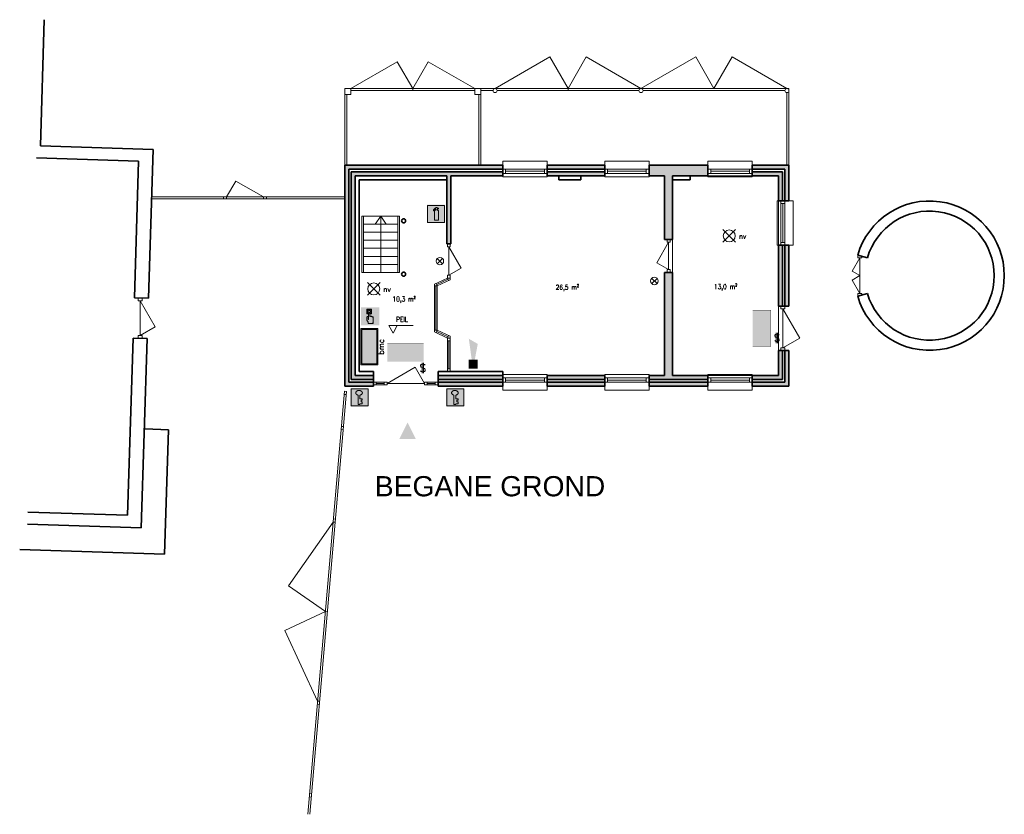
# Model space of a CAD drawing. Header units: millimetres. Extents: x -13022 to 1371524, y -38729 to 632593.
# Tile 339 of 381: x 937277 to 961653, y 470331 to 490017. Entities that reach past the tile are written whole.
import ezdxf

# ---------------------------------------------------------------- set-up
doc = ezdxf.new("R2010")
doc.units = ezdxf.units.MM
doc.header["$LTSCALE"] = 35
for name, color, linetype, lineweight in [('A LIJN 1', 1, 'Continuous', 20), ('A LIJN 2', 2, 'Continuous', 35), ('A LIJN 5', 5, 'Continuous', 13), ('A LIJN 9', 252, 'Continuous', 18), ('Al65----_beveiliging-inst', 92, 'Continuous', 9), ('B6 TEKST', 7, 'Continuous', 25), ('brandveiligheid voorzieningen', 10, 'Continuous', 9)]:
    doc.layers.add(name, color=color, linetype=linetype, lineweight=lineweight)
doc.layers.add('A--T$1A_TXT_50', color=4, linetype='Continuous')
doc.styles.add('Algemeen', font='simplex.shx', dxfattribs={"height": 2.5})
doc.styles.add('Arial', font='simplex.shx')
doc.styles.add('PVH standaard', font='arial.ttf')
doc.styles.add('SIMPLEX', font='SIMPLEX.SHX', dxfattribs={"width": 0.75})

# ---------------------------------------------------------------- blocks, each defined once
blk = doc.blocks.new('Signaalgever (akoestisch)')
at = {"layer": 'Al65----_beveiliging-inst', "color": 10, "linetype": 'Continuous'}
for points in [[(3.71, 0), (3.71, 3.71), (0, 0), (0, 3.71)], [(10.23, 0), (12.38, 3.71), (3.71, 1.24), (3.71, 2.48)]]:
    blk.add_solid(points, dxfattribs=at)
blk = doc.blocks.new('Handbrandblusser')
at = {"ltscale": 0.1}
h = blk.add_hatch(color=10, dxfattribs=at)
h.paths.add_polyline_path([(15.59, 7.19), (8.59, 7.19), (8.59, 0.19), (15.59, 0.19)])
h.paths.add_polyline_path([(11.41, 1.1), (13.13, 1.1), (13.13, 4.76), (13.13, 4.79), (13.12, 4.84), (13.11, 4.88), (13.09, 4.95), (13.06, 5), (13.03, 5.06), (12.99, 5.11), (12.95, 5.14), (12.92, 5.17), (12.85, 5.21), (12.8, 5.24), (12.76, 5.26), (12.7, 5.28), (12.64, 5.29), (12.6, 5.29), (12.54, 5.29), (12.54, 5.67), (12.81, 5.67), (13.08, 5.75), (13.08, 6.04), (12.82, 6.12), (12.54, 6.12), (12.54, 6.32), (11.94, 6.32), (11.94, 6.13), (11.75, 6.13), (11.72, 6.12), (11.68, 6.1), (11.64, 6.08), (11.59, 6.04), (11.53, 5.96), (11.44, 5.86), (11.31, 5.71), (11.15, 5.54), (11.13, 5.49), (11.11, 5.46), (11.1, 5.42), (11.09, 5.39), (11.09, 5.35), (11.08, 5.32), (11.08, 5.28), (11.08, 5.25), (11.07, 5.18), (11.07, 5.13), (11.07, 5.07), (11.07, 4.98), (11.24, 4.98), (11.26, 5.23), (11.71, 5.7), (11.94, 5.7), (11.94, 5.31), (11.92, 5.3), (11.89, 5.3), (11.85, 5.3), (11.81, 5.28), (11.76, 5.27), (11.72, 5.25), (11.69, 5.24), (11.66, 5.22), (11.63, 5.2), (11.6, 5.17), (11.58, 5.15), (11.56, 5.13), (11.53, 5.11), (11.51, 5.08), (11.5, 5.06), (11.49, 5.04), (11.47, 5.02), (11.46, 4.99), (11.45, 4.97), (11.44, 4.94), (11.43, 4.91), (11.42, 4.88), (11.41, 4.84), (11.41, 4.8), (11.41, 4.77)], flags=16)
at = {"layer": 'brandveiligheid voorzieningen', "ltscale": 0.1, "true_color": 0xffffff}
blk.add_hatch(color=7, dxfattribs=at).paths.add_polyline_path([(13.13, 4.76), (13.13, 4.79), (13.12, 4.84), (13.11, 4.88), (13.09, 4.95), (13.06, 5), (13.03, 5.06), (12.99, 5.11), (12.95, 5.14), (12.92, 5.17), (12.85, 5.21), (12.8, 5.24), (12.76, 5.26), (12.7, 5.28), (12.64, 5.29), (12.6, 5.29), (12.54, 5.29), (12.54, 5.67), (12.81, 5.67), (13.08, 5.75), (13.08, 6.04), (12.82, 6.12), (12.54, 6.12), (12.54, 6.32), (11.94, 6.32), (11.94, 6.13), (11.75, 6.13), (11.72, 6.12), (11.68, 6.1), (11.64, 6.08), (11.59, 6.04), (11.53, 5.96), (11.44, 5.86), (11.31, 5.71), (11.15, 5.54), (11.13, 5.49), (11.11, 5.46), (11.1, 5.42), (11.09, 5.39), (11.09, 5.35), (11.08, 5.32), (11.08, 5.28), (11.08, 5.25), (11.07, 5.18), (11.07, 5.13), (11.07, 5.07), (11.07, 4.98), (11.24, 4.98), (11.26, 5.23), (11.71, 5.7), (11.94, 5.7), (11.94, 5.31), (11.92, 5.3), (11.89, 5.3), (11.85, 5.3), (11.81, 5.28), (11.76, 5.27), (11.72, 5.25), (11.69, 5.24), (11.66, 5.22), (11.63, 5.2), (11.6, 5.17), (11.58, 5.15), (11.56, 5.13), (11.53, 5.11), (11.51, 5.08), (11.5, 5.06), (11.49, 5.04), (11.47, 5.02), (11.46, 4.99), (11.45, 4.97), (11.44, 4.94), (11.43, 4.91), (11.42, 4.88), (11.41, 4.84), (11.41, 4.8), (11.41, 4.77), (11.41, 1.1), (13.13, 1.1)])
at = {"color": 10, "lineweight": 5, "ltscale": 0.1}
blk.add_lwpolyline([(11.41, 1.1), (11.41, 4.77), (11.41, 4.8), (11.41, 4.84), (11.42, 4.88), (11.43, 4.91), (11.44, 4.94), (11.45, 4.97), (11.46, 4.99), (11.47, 5.02), (11.49, 5.04), (11.5, 5.06), (11.51, 5.08), (11.53, 5.11), (11.56, 5.13), (11.58, 5.15), (11.6, 5.17), (11.63, 5.2), (11.66, 5.22), (11.69, 5.24), (11.72, 5.25), (11.76, 5.27), (11.81, 5.28), (11.85, 5.3), (11.89, 5.3), (11.92, 5.3), (11.94, 5.31), (11.94, 5.7), (11.71, 5.7), (11.26, 5.23), (11.24, 4.98), (11.07, 4.98), (11.07, 5.07), (11.07, 5.13), (11.07, 5.18), (11.08, 5.25), (11.08, 5.28), (11.08, 5.32), (11.09, 5.35), (11.09, 5.39), (11.1, 5.42), (11.11, 5.46), (11.13, 5.49), (11.15, 5.54), (11.31, 5.71), (11.44, 5.86), (11.53, 5.96), (11.59, 6.04), (11.64, 6.08), (11.68, 6.1), (11.72, 6.12), (11.75, 6.13), (11.94, 6.13), (11.94, 6.32), (12.54, 6.32), (12.54, 6.12), (12.82, 6.12), (13.08, 6.04), (13.08, 5.75), (12.81, 5.67), (12.54, 5.67), (12.54, 5.29), (12.6, 5.29), (12.64, 5.29), (12.7, 5.28), (12.76, 5.26), (12.8, 5.24), (12.85, 5.21), (12.92, 5.17), (12.95, 5.14), (12.99, 5.11), (13.03, 5.06), (13.06, 5), (13.09, 4.95), (13.11, 4.88), (13.12, 4.84), (13.13, 4.79), (13.13, 4.76), (13.13, 1.1), (11.41, 1.1)], dxfattribs=at)
at = {"layer": 'Al65----_beveiliging-inst', "color": 7, "true_color": 0xffffff}
blk.add_solid([(8.34, -0.06), (15.84, -0.06), (8.34, 7.44), (15.84, 7.44)], dxfattribs=at)
at = {"layer": 'brandveiligheid voorzieningen', "color": 10, "ltscale": 0.1}
blk.add_lwpolyline([(8.59, 0.19), (15.59, 0.19), (15.59, 7.19), (8.59, 7.19)], close=True, dxfattribs=at)
blk = doc.blocks.new('Nevenindicator')
at = {"layer": 'Al65----_beveiliging-inst', "color": 92, "ltscale": 0.7}
for p, q in [((159.19, -81.94), (161.37, -79.75)), ((159.19, -79.75), (161.37, -81.94))]:
    blk.add_line(p, q, dxfattribs=at)
blk.add_circle((160.28, -80.84), 1.55, dxfattribs=at)
blk = doc.blocks.new('Noodverlichting')
at = {"layer": 'Al65----_beveiliging-inst', "color": 92}
for p, q in [((164, -62.36), (158.75, -57.12)), ((158.75, -62.36), (164, -57.12))]:
    blk.add_line(p, q, dxfattribs=at)
blk.add_circle((161.38, -59.74), 2.47, dxfattribs=at)
at = {"layer": 'Al65----_beveiliging-inst', "color": 7, "style": 'Algemeen'}
blk.add_text('nv', height=2.063, dxfattribs=at).set_placement((165.33, -60.96))
blk = doc.blocks.new('Sleutelkluis')
at = {"layer": 'Al65----_beveiliging-inst'}
h = blk.add_hatch(color=10, dxfattribs=at)
h.paths.add_polyline_path([(-3.3, 0.42), (3.7, 0.42), (3.7, 7.42), (-3.3, 7.42)])
h.paths.add_polyline_path([(-1.34, 5.9), (-1.34, 5.93), (-1.33, 5.96), (-1.32, 6.01), (-1.31, 6.04), (-1.29, 6.08), (-1.27, 6.13), (-1.25, 6.17), (-1.22, 6.22), (-1.19, 6.27), (-1.15, 6.31), (-1.12, 6.35), (-1.09, 6.39), (-1.05, 6.42), (-1, 6.46), (-0.96, 6.49), (-0.91, 6.53), (-0.86, 6.56), (-0.8, 6.59), (-0.74, 6.62), (-0.68, 6.65), (-0.63, 6.67), (-0.59, 6.69), (-0.51, 6.71), (-0.44, 6.73), (-0.37, 6.75), (-0.3, 6.76), (-0.23, 6.77), (-0.15, 6.78), (-0.09, 6.78), (-0.02, 6.79), (0.04, 6.79), (0.1, 6.78), (0.16, 6.78), (0.25, 6.77), (0.33, 6.76), (0.41, 6.74), (0.5, 6.72), (0.58, 6.69), (0.64, 6.67), (0.71, 6.65), (0.77, 6.62), (0.86, 6.57), (0.91, 6.54), (0.96, 6.51), (1.01, 6.46), (1.08, 6.4), (1.16, 6.32), (1.22, 6.24), (1.26, 6.18), (1.3, 6.1), (1.32, 6.05), (1.35, 5.96), (1.36, 5.92), (1.36, 5.87), (1.37, 5.81), (1.36, 5.73), (1.35, 5.67), (1.33, 5.58), (1.32, 5.54), (1.31, 5.51), (1.28, 5.45), (1.25, 5.4), (1.22, 5.35), (1.18, 5.3), (1.13, 5.25), (1.11, 5.22), (1.05, 5.16), (1.02, 5.14), (0.95, 5.09), (0.9, 5.05), (0.83, 5.01), (0.75, 4.98), (0.68, 4.94), (0.62, 4.92), (0.53, 4.89), (0.46, 4.87), (0.4, 4.86), (0.39, 4.85), (0.39, 3.39), (1.31, 3.39), (1.31, 2.71), (0.84, 2.71), (0.84, 2.03), (1.31, 2.03), (1.31, 1.26), (0.39, 1.26), (0.39, 0.97), (-0.42, 0.97), (-0.42, 4.86), (-0.48, 4.88), (-0.55, 4.9), (-0.61, 4.92), (-0.66, 4.94), (-0.75, 4.98), (-0.81, 5.01), (-0.86, 5.04), (-0.9, 5.07), (-0.95, 5.1), (-0.99, 5.13), (-1.03, 5.16), (-1.05, 5.18), (-1.08, 5.21), (-1.11, 5.24), (-1.14, 5.27), (-1.16, 5.3), (-1.18, 5.32), (-1.2, 5.35), (-1.22, 5.38), (-1.24, 5.41), (-1.26, 5.44), (-1.27, 5.47), (-1.28, 5.49), (-1.3, 5.54), (-1.31, 5.58), (-1.32, 5.59), (-1.33, 5.62), (-1.33, 5.64), (-1.34, 5.67), (-1.34, 5.71), (-1.35, 5.75), (-1.35, 5.78), (-1.35, 5.81), (-1.35, 5.83), (-1.35, 5.86)], flags=16)
at = {"color": 10, "ltscale": 0.1}
blk.add_lwpolyline([(0.39, 0.97), (-0.42, 0.97), (-0.42, 4.86), (-0.48, 4.88), (-0.55, 4.9), (-0.61, 4.92), (-0.66, 4.94), (-0.75, 4.98), (-0.81, 5.01), (-0.86, 5.04), (-0.9, 5.07), (-0.95, 5.1), (-0.99, 5.13), (-1.03, 5.16), (-1.05, 5.18), (-1.08, 5.21), (-1.11, 5.24), (-1.14, 5.27), (-1.16, 5.3), (-1.18, 5.32), (-1.2, 5.35), (-1.22, 5.38), (-1.24, 5.41), (-1.26, 5.44), (-1.27, 5.47), (-1.28, 5.49), (-1.3, 5.54), (-1.31, 5.58), (-1.32, 5.59), (-1.33, 5.62), (-1.33, 5.64), (-1.34, 5.67), (-1.34, 5.71), (-1.35, 5.75), (-1.35, 5.78), (-1.35, 5.81), (-1.35, 5.83), (-1.35, 5.86), (-1.34, 5.9), (-1.34, 5.93), (-1.33, 5.96), (-1.32, 6.01), (-1.31, 6.04), (-1.29, 6.08), (-1.27, 6.13), (-1.25, 6.17), (-1.22, 6.22), (-1.19, 6.27), (-1.15, 6.31), (-1.12, 6.35), (-1.09, 6.39), (-1.05, 6.42), (-1, 6.46), (-0.96, 6.49), (-0.91, 6.53), (-0.86, 6.56), (-0.8, 6.59), (-0.74, 6.62), (-0.68, 6.65), (-0.63, 6.67), (-0.59, 6.69), (-0.51, 6.71), (-0.44, 6.73), (-0.37, 6.75), (-0.3, 6.76), (-0.23, 6.77), (-0.15, 6.78), (-0.09, 6.78), (-0.02, 6.79), (0.04, 6.79), (0.1, 6.78), (0.16, 6.78), (0.25, 6.77), (0.33, 6.76), (0.41, 6.74), (0.5, 6.72), (0.58, 6.69), (0.64, 6.67), (0.71, 6.65), (0.77, 6.62), (0.86, 6.57), (0.91, 6.54), (0.96, 6.51), (1.01, 6.46), (1.08, 6.4), (1.16, 6.32), (1.22, 6.24), (1.26, 6.18), (1.3, 6.1), (1.32, 6.05), (1.35, 5.96), (1.36, 5.92), (1.36, 5.87), (1.37, 5.81), (1.36, 5.73), (1.35, 5.67), (1.33, 5.58), (1.32, 5.54), (1.31, 5.51), (1.28, 5.45), (1.25, 5.4), (1.22, 5.35), (1.18, 5.3), (1.13, 5.25), (1.11, 5.22), (1.05, 5.16), (1.02, 5.14), (0.95, 5.09), (0.9, 5.05), (0.83, 5.01), (0.75, 4.98), (0.68, 4.94), (0.62, 4.92), (0.53, 4.89), (0.46, 4.87), (0.4, 4.86), (0.39, 4.85), (0.39, 3.39), (1.31, 3.39), (1.31, 2.71), (0.84, 2.71), (0.84, 2.03), (1.31, 2.03), (1.31, 1.26), (0.39, 1.26), (0.39, 0.97)], dxfattribs=at)
at = {"layer": 'Al65----_beveiliging-inst', "color": 7, "true_color": 0xffffff}
blk.add_solid([(-3.61, 0.11), (3.89, 0.11), (-3.61, 7.61), (3.89, 7.61)], dxfattribs=at)
at = {"layer": 'brandveiligheid voorzieningen', "color": 10, "ltscale": 0.1}
blk.add_lwpolyline([(-3.3, 0.42), (3.7, 0.42), (3.7, 7.42), (-3.3, 7.42)], close=True, dxfattribs=at)
blk = doc.blocks.new('Panieksluiting')
at = {"layer": 'brandveiligheid voorzieningen', "lineweight": 0, "style": 'Algemeen'}
blk.add_text('$', height=3.09, dxfattribs=at).set_placement((158.43, -91.61))
blk = doc.blocks.new('Brandmeldcentrale')
at = {"layer": 'Al65----_beveiliging-inst', "true_color": 0x000000}
h = blk.add_hatch(color=18, dxfattribs=at)
h.paths.add_polyline_path([(-3.25, -2.53), (10.25, -2.53), (10.25, 3), (-3.25, 3)], flags=16)
h.paths.add_polyline_path([(-3.53, -2.81), (10.53, -2.81), (10.53, 3.28), (-3.53, 3.28)])
at = {"layer": 'Al65----_beveiliging-inst', "color": 7, "true_color": 0xffffff}
blk.add_lwpolyline([(-4, -3.28), (11, -3.28), (11, 3.75), (-4, 3.75)], close=True, dxfattribs=at)
at = {"layer": 'Al65----_beveiliging-inst', "color": 255}
blk.add_lwpolyline([(-3.53, -2.81), (10.53, -2.81), (10.53, 3.28), (-3.53, 3.28)], close=True, dxfattribs=at)
at = {"layer": 'Al65----_beveiliging-inst', "color": 7, "true_color": 0xffffff}
blk.add_solid([(-4, -3.28), (11, -3.28), (-4, 3.75), (11, 3.75)], dxfattribs=at)
at = {"layer": 'Al65----_beveiliging-inst', "color": 10}
blk.add_solid([(-3.53, -2.81), (10.53, -2.81), (10.53, 3.28)], dxfattribs=at)
at = {"layer": 'Al65----_beveiliging-inst', "color": 2, "style": 'Arial'}
blk.add_text('bmc', height=2.25, dxfattribs=at).set_placement((0.2, -5.79))
blk = doc.blocks.new('Handbrandmelder')
at = {"layer": 'brandveiligheid voorzieningen', "true_color": 0xffffff}
h = blk.add_hatch(color=7, dxfattribs=at)
h.paths.add_polyline_path([(-1.3623, 6.704), (-1.3623, 4.818), (-0.8616, 4.818), (-0.8616, 5.105), (-1.0867, 5.105), (-1.0867, 6.416), (0.2412, 6.416), (0.2412, 5.105), (0.0423, 5.105), (0.0423, 4.818), (0.5292, 4.818), (0.5292, 6.704)])
edge = h.paths.add_edge_path()
edge.add_line((-0.7744, 0.795), (1.2172, 0.795))
edge.add_arc((1.1848, 0.9151), 0.1244, 285.097845, 344.573813)
edge.add_arc((1.1955, 0.8747), 0.1095, 3.814851, 78.556999)
edge.add_arc((1.2155, 1.0811), 0.0991, 186.406081, 271.011898, ccw=False)
edge.add_arc((0.8951, 1.4295), 0.4225, 301.679206, 358.707701)
edge.add_line((1.3175, 1.42), (1.3175, 3.356))
edge.add_arc((1.0815, 3.3696), 0.2364, 356.700991, 450.505791)
edge.add_arc((1.0751, 3.3423), 0.2637, 89.061593, 168.70314)
edge.add_line((0.8165, 3.394), (0.8165, 3.518))
edge.add_arc((0.5556, 3.5071), 0.2611, 2.39047, 87.792584)
edge.add_arc((0.5705, 3.5064), 0.2616, 91.041001, 151.564737)
edge.add_line((0.3404, 3.631), (0.3404, 3.643))
edge.add_arc((0.0798, 3.6324), 0.2608, 2.337798, 87.799547)
edge.add_arc((0.0991, 3.6332), 0.26, 92.052962, 177.832561)
edge.add_line((-0.1607, 3.643), (-0.1607, 4.967))
edge.add_arc((-0.411, 4.968), 0.2503, 359.76141, 447.144807)
edge.add_arc((-0.3888, 4.9577), 0.2605, 92.124608, 177.943914)
edge.add_line((-0.6492, 4.967), (-0.6492, 2.557))
edge.add_arc((-0.7221, 2.5577), 0.0729, 299.050174, 359.424387, ccw=False)
edge.add_line((-0.6867, 2.494), (-0.7618, 2.457))
edge.add_line((-0.7618, 2.457), (-0.7868, 2.457))
edge.add_line((-0.7868, 2.457), (-0.8745, 2.569))
edge.add_line((-0.8745, 2.569), (-0.8745, 3.419))
edge.add_arc((-1.0861, 3.4433), 0.213, 353.435435, 446.970057)
edge.add_arc((-1.078, 3.4209), 0.2351, 89.220046, 180.466534)
edge.add_line((-1.3131, 3.419), (-1.3131, 2.282))
edge.add_line((-1.3131, 2.282), (-1.3131, 2.219))
edge.add_arc((0.9801, 3.0528), 2.4401, 199.980806, 224.025181)
edge.add_arc((-28.5646, 4.7292), 27.994, 352.668719, 353.081248, ccw=False)
edge.add_arc((-0.073, 1.0253), 0.7382, 169.723152, 198.178085)
edge = h.paths.add_edge_path(flags=17)
edge.add_arc((-0.4353, 5.7799), 0.3921, 271.833261, 357.970029)
edge.add_arc((-0.4345, 5.7425), 0.3917, 3.443844, 88.288775)
edge.add_arc((-0.4184, 5.7498), 0.3842, 90.654144, 177.583048)
edge.add_arc((-0.4087, 5.7816), 0.3939, 182.273303, 267.953611)
at = {"layer": 'Al65----_beveiliging-inst', "color": 7, "true_color": 0xffffff}
blk.add_solid([(-3.75, 0), (3.75, 0), (-3.75, 7.5), (3.75, 7.5)], dxfattribs=at)
at = {"layer": 'Al65----_beveiliging-inst', "color": 10}
blk.add_solid([(-3.5, 0.25), (3.5, 0.25), (-3.5, 7.25), (3.5, 7.25)], dxfattribs=at)
at = {"layer": 'brandveiligheid voorzieningen', "color": 7, "true_color": 0xffffff}
for points in [[(-1.3623, 6.704), (-1.3623, 4.818)], [(0.5292, 6.704), (-1.3623, 6.704)], [(-1.3623, 4.818), (-0.8616, 4.818)], [(-1.0867, 5.105), (-1.0867, 6.416)], [(-1.0867, 6.416), (0.2412, 6.416)], [(-0.8616, 5.105), (-1.0867, 5.105)], [(-0.8616, 4.818), (-0.8616, 5.105)], [(-0.6492, 4.967), (-0.6492, 2.557)], [(-0.1607, 3.643), (-0.1607, 4.967)], [(0.2412, 5.105), (0.0423, 5.105)], [(0.0423, 5.105), (0.0423, 4.818)], [(0.0423, 4.818), (0.5292, 4.818)], [(0.2412, 6.416), (0.2412, 5.105)], [(0.5292, 4.818), (0.5292, 6.704)], [(-1.3131, 3.419), (-1.3131, 2.282)], [(-1.3131, 2.282), (-1.3131, 2.219)], [(-0.8745, 2.569), (-0.8745, 3.419)], [(-0.7868, 2.457), (-0.8745, 2.569)], [(-0.7618, 2.457), (-0.7868, 2.457)], [(-0.7744, 0.795), (1.2172, 0.795)], [(-0.6867, 2.494), (-0.7618, 2.457)], [(0.3404, 3.631), (0.3404, 3.643)], [(0.8165, 3.394), (0.8165, 3.518)], [(1.3175, 1.42), (1.3175, 3.356)]]:
    blk.add_lwpolyline(points, dxfattribs=at)
for points in [[(-0.8023, 5.766, -0.3986), (-0.4228, 6.134)], [(-0.4228, 5.388, -0.3923), (-0.8023, 5.766)], [(-0.3985, 5.218, 0.393), (-0.6492, 4.967)], [(-0.4228, 6.134, -0.3881), (-0.0435, 5.766)], [(-0.0435, 5.766, -0.3946), (-0.4228, 5.388)], [(-0.1607, 4.967, 0.4009), (-0.3985, 5.218)], [(-1.0748, 3.656, 0.4206), (-1.3131, 3.419)], [(-1.3131, 2.219, 0.1053), (-0.7744, 1.357)], [(-0.8745, 3.419, 0.4324), (-1.0748, 3.656)], [(-0.7994, 1.157, 0.1248), (-0.7744, 0.795)], [(-0.7744, 1.357, -0.0018), (-0.7994, 1.157)], [(-0.6492, 2.557, -0.2697), (-0.6867, 2.494)], [(0.0898, 3.893, 0.3928), (-0.1607, 3.643)], [(0.3404, 3.643, 0.3912), (0.0898, 3.893)], [(0.5657, 3.768, 0.2704), (0.3404, 3.631)], [(0.8165, 3.518, 0.3909), (0.5657, 3.768)], [(1.0794, 3.606, 0.3622), (0.8165, 3.394)], [(1.3175, 3.356, 0.4338), (1.0794, 3.606)], [(1.117, 1.07, 0.2541), (1.3175, 1.42)], [(1.2172, 0.982, -0.3869), (1.117, 1.07)], [(1.3047, 0.882, 0.3382), (1.2172, 0.982)], [(1.2172, 0.795, 0.2655), (1.3047, 0.882)]]:
    blk.add_lwpolyline(points, format="xyb", dxfattribs=at)
blk.add_point((0, 3.75), dxfattribs=at)
blk = doc.blocks.new('Entree gebouw')
at = {"layer": 'brandveiligheid voorzieningen'}
blk.add_hatch(color=256, dxfattribs=at).paths.add_polyline_path([(71.25, -82.36), (77.98, -79), (71.25, -75.63)])

msp = doc.modelspace()

# ---------------------------------------------------------------- hatches: boundary and pattern name
at = {"layer": 'A LIJN 9', "ltscale": 0.1}
for points in [[(949237.172, 486410.664), (945322.196, 486410.664), (945322.196, 480940.664), (946034.515, 480940.664), (946034.515, 481040.664), (945422.196, 481040.664), (945422.196, 486310.664), (949237.172, 486310.664)], [(950337.172, 486410.664), (950337.172, 486310.664), (951759.529, 486310.664), (951759.529, 486410.664)], [(952859.529, 486410.664), (952859.529, 486150.664), (953242.009, 486150.664), (953242.009, 484575.217), (953442.009, 484575.217), (953442.009, 486150.664), (954313.67, 486150.664), (954313.67, 486410.664)], [(956322.196, 486410.664), (955413.67, 486410.664), (955413.67, 486310.664), (956222.196, 486310.664), (956222.196, 485530.664), (956322.196, 485530.664)], [(949237.172, 486150.664), (949237.172, 486250.664), (945482.196, 486250.664), (945482.196, 481100.664), (946034.515, 481100.664), (946034.515, 481200.664), (945582.196, 481200.664), (945582.196, 486150.664), (947852.196, 486150.664), (947852.196, 484461.67), (947952.196, 484461.67), (947952.196, 486150.664)], [(951759.529, 486150.664), (951759.529, 486250.664), (950337.172, 486250.664), (950337.172, 486150.664)], [(956162.196, 484430.664), (956062.196, 484430.664), (956062.196, 482920.664), (956162.196, 482920.664)], [(956322.196, 484430.664), (956222.196, 484430.664), (956222.196, 482920.664), (956322.196, 482920.664)], [(953442.009, 483755.217), (953242.009, 483755.217), (953242.009, 481200.664), (952859.529, 481200.664), (952859.529, 481100.664), (954313.67, 481100.664), (954313.67, 481200.664), (953442.009, 481200.664)], [(956162.196, 481820.664), (956122.196, 481820.664), (956062.196, 481820.664), (956062.196, 481200.664), (955413.67, 481200.664), (955413.67, 481100.664), (956162.196, 481100.664)], [(956322.196, 481820.664), (956222.196, 481820.664), (956222.196, 481040.664), (955413.67, 481040.664), (955413.67, 480940.664), (956322.196, 480940.664)], [(949237.172, 481100.664), (949237.172, 481200.664), (947634.515, 481200.664), (947634.515, 481100.664)], [(951759.529, 481100.664), (951759.529, 481200.664), (950337.172, 481200.664), (950337.172, 481100.664)], [(949237.172, 481040.664), (947634.515, 481040.664), (947634.515, 480970.664), (947634.515, 480940.664), (949237.172, 480940.664)], [(950337.172, 481040.664), (950337.172, 480940.664), (951759.529, 480940.664), (951759.529, 481040.664)], [(954313.67, 481040.664), (952859.529, 481040.664), (952859.529, 480940.664), (954313.67, 480940.664)]]:
    msp.add_hatch(color=256, dxfattribs=at).paths.add_polyline_path(points)
msp.add_hatch(color=256, dxfattribs=at).paths.add_polyline_path([(956162.196, 486250.664), (955413.67, 486250.664), (955413.67, 486150.664), (956062.196, 486150.664), (956062.196, 485530.664), (956162.196, 485530.664)], flags=17)
at = {"layer": 'Al65----_beveiliging-inst', "linetype": 'Continuous', "true_color": 0xffffff}
h = msp.add_hatch(color=7, dxfattribs=at)
h.paths.add_polyline_path([(955552.58, 482287.314), (955552.328, 482351.094), (955718.936, 482351.094), (955718.936, 482383.734), (955718.936, 482387.754), (955552.292, 482387.754), (955552.538, 482451.594), (955470.308, 482369.454), (955470.392, 482369.394)])
edge = h.paths.add_edge_path()
edge.add_line((955818.488, 482286.354), (955818.488, 482452.554))
edge.add_arc((955745.661, 482455.954), 72.906, -2.6724283, 18.4895798)
edge.add_arc((955797.288, 482470.42), 19.537, 26.2939615, 77.77841)
edge.add_arc((955782.579, 482392.442), 98.885, 79.0141024, 90.8980437)
edge.add_line((955781.03, 482491.314), (955616.408, 482491.314))
edge.add_arc((955615.215, 482454.782), 36.551, 88.1306514, 118.7944053)
edge.add_arc((955612.346, 482466.874), 24.794, 126.4650016, 171.0432465)
edge.add_arc((955670.681, 482455.888), 84.148, 169.8379478, 182.2703818)
edge.add_line((955586.6, 482452.554), (955586.6, 482422.914))
edge.add_line((955586.6, 482422.914), (955618.934, 482422.914))
edge.add_line((955618.934, 482422.914), (955618.97, 482448.174))
edge.add_arc((955629.108, 482449.065), 10.177, 103.1785486, 185.0207286, ccw=False)
edge.add_line((955626.788, 482458.974), (955774.706, 482458.974))
edge.add_arc((955775.28, 482448.009), 10.981, 7.7752876, 92.9984221, ccw=False)
edge.add_line((955786.16, 482449.494), (955786.16, 482289.354))
edge.add_arc((955775.639, 482290.472), 10.579, -95.0643732, -6.0664938, ccw=False)
edge.add_line((955774.706, 482279.934), (955626.788, 482279.934))
edge.add_arc((955628.173, 482289.167), 9.336, 170.3355499, 261.4651728, ccw=False)
edge.add_line((955618.97, 482290.734), (955618.934, 482315.994))
edge.add_line((955618.934, 482315.994), (955586.6, 482315.994))
edge.add_line((955586.6, 482315.994), (955586.6, 482286.354))
edge.add_arc((955616.855, 482278.78), 31.189, 165.944912, 269.1785547)
edge.add_line((955616.408, 482247.594), (955781.03, 482247.594))
edge.add_arc((955781.899, 482324.555), 76.965, 269.3523772, 289.8324956)
edge.add_arc((955795.695, 482270.054), 21.728, -55.4674967, -8.4675624)
edge.add_arc((955729.144, 482282.526), 89.426, -10.093268, 2.4534175)
h = msp.add_hatch(color=7, dxfattribs=at)
h.paths.add_polyline_path([(946747.289, 481864.785), (946811.069, 481865.037), (946811.069, 481698.429), (946843.709, 481698.429), (946847.729, 481698.429), (946847.729, 481865.073), (946911.569, 481864.827), (946829.429, 481947.057), (946829.369, 481946.973)])
edge = h.paths.add_edge_path()
edge.add_line((946746.329, 481598.877), (946912.529, 481598.877))
edge.add_arc((946915.928, 481671.703), 72.906, -92.6724283, -71.5104202)
edge.add_arc((946930.394, 481620.077), 19.537, -63.7060385, -12.22159)
edge.add_arc((946852.417, 481634.785), 98.885, -10.9858976, 0.8980437)
edge.add_line((946951.289, 481636.335), (946951.289, 481800.957))
edge.add_arc((946914.757, 481802.149), 36.551, -1.8693486, 28.7944053)
edge.add_arc((946926.849, 481805.019), 24.794, 36.4650016, 81.0432465)
edge.add_arc((946915.863, 481746.683), 84.148, 79.8379478, 92.2703818)
edge.add_line((946912.529, 481830.765), (946882.889, 481830.765))
edge.add_line((946882.889, 481830.765), (946882.889, 481798.431))
edge.add_line((946882.889, 481798.431), (946908.149, 481798.395))
edge.add_arc((946909.04, 481788.256), 10.177, 13.1785486, 95.0207286, ccw=False)
edge.add_line((946918.949, 481790.577), (946918.949, 481642.659))
edge.add_arc((946907.984, 481642.084), 10.981, -82.2247124, 2.9984221, ccw=False)
edge.add_line((946909.469, 481631.205), (946749.329, 481631.205))
edge.add_arc((946750.447, 481641.725), 10.579, -185.0643732, -96.0664938, ccw=False)
edge.add_line((946739.909, 481642.659), (946739.909, 481790.577))
edge.add_arc((946749.142, 481789.191), 9.336, 80.3355499, 171.4651728, ccw=False)
edge.add_line((946750.709, 481798.395), (946775.969, 481798.431))
edge.add_line((946775.969, 481798.431), (946775.969, 481830.765))
edge.add_line((946775.969, 481830.765), (946746.329, 481830.765))
edge.add_arc((946738.755, 481800.51), 31.189, 75.944912, 179.1785547)
edge.add_line((946707.569, 481800.957), (946707.569, 481636.335))
edge.add_arc((946784.529, 481635.465), 76.965, 179.3523772, 199.8324956)
edge.add_arc((946730.028, 481621.67), 21.728, -145.4674967, -98.4675624)
edge.add_arc((946742.501, 481688.22), 89.426, -100.093268, -87.5465825)

# ---------------------------------------------------------------- linework, layer by layer
at = {"layer": 'A LIJN 1'}
for p, q in [((949044.539, 488310.664), (950399.725, 489093.081)), ((950851.453, 488310.664), (950399.725, 489093.081)), ((950851.453, 488310.664), (951303.182, 489093.081)), ((952658.367, 488310.664), (951303.182, 489093.081)), ((952658.367, 488310.664), (954013.553, 489093.081)), ((954465.281, 488310.664), (954013.553, 489093.081)), ((954465.281, 488310.664), (954917.01, 489093.081)), ((956272.196, 488310.664), (954917.01, 489093.081)), ((945472.196, 488310.664), (946623.446, 488975.338)), ((947007.196, 488310.664), (946623.446, 488975.338)), ((947007.196, 488310.664), (947390.946, 488975.338)), ((948542.196, 488310.664), (947390.946, 488975.338)), ((945322.196, 488310.664), (956322.196, 488310.664)), ((945322.196, 486410.664), (945322.196, 488310.664)), ((947007.196, 488260.664), (947007.196, 488310.664)), ((948692.196, 486410.664), (948692.196, 488310.664)), ((950851.453, 488260.664), (950851.453, 488310.664)), ((956322.196, 486410.664), (956322.196, 488310.664)), ((945372.196, 486410.664), (945372.196, 488160.664)), ((945472.196, 488260.664), (948542.196, 488260.664)), ((948642.196, 486410.664), (948642.196, 488160.664)), ((948692.196, 488260.664), (948994.539, 488260.664)), ((949094.539, 488260.664), (952608.367, 488260.664)), ((952708.367, 488260.664), (956222.196, 488260.664)), ((956272.196, 486410.664), (956272.196, 488210.664)), ((942399.76, 485625.033), (942627.112, 486018.818)), ((943309.168, 485625.033), (942627.112, 486018.818)), ((945322.196, 485625.033), (940544.148, 485625.033)), ((942319.76, 485625.033), (942319.76, 485575.033)), ((942399.76, 485625.033), (942399.76, 485575.033)), ((943309.168, 485625.033), (943309.168, 485575.033)), ((943389.168, 485625.033), (943389.168, 485575.033)), ((945322.196, 485575.033), (940542.574, 485575.033)), ((945748.463, 483752.684), (945748.463, 485152.684)), ((945748.463, 485152.684), (946678.463, 485152.684)), ((945788.463, 483752.684), (945788.463, 485152.684)), ((946213.463, 485152.684), (946075.819, 484952.684)), ((946213.463, 483752.684), (946213.463, 485152.684)), ((946213.463, 485152.684), (946351.107, 484952.684)), ((946638.463, 483752.684), (946638.463, 485152.684)), ((946678.463, 483752.684), (946678.463, 485152.684)), ((945788.463, 484952.684), (946638.463, 484952.684)), ((945788.463, 484752.684), (946638.463, 484752.684)), ((945788.463, 484552.684), (946638.463, 484552.684)), ((945788.463, 484352.684), (946638.463, 484352.684)), ((945788.463, 484152.684), (946638.463, 484152.684)), ((945788.463, 483952.684), (946638.463, 483952.684)), ((945748.463, 483752.684), (946678.463, 483752.684)), ((945319.881, 480811.79), (944407.588, 470335.264)), ((945369.692, 480807.452), (944457.4, 470330.926)), ((945362.752, 480727.754), (945312.941, 480732.091)), ((945369.692, 480807.452), (945319.881, 480811.79)), ((945286.949, 479857.25), (945237.137, 479861.588)), ((945293.889, 479936.949), (945244.078, 479941.286)), ((945037.514, 477569.168), (943933.297, 475990.819)), ((945087.326, 477564.83), (945037.514, 477569.168)), ((945094.266, 477644.528), (945044.454, 477648.866)), ((944844.557, 475353.299), (943933.297, 475990.819)), ((944844.557, 475353.299), (943836.819, 474882.885)), ((944894.369, 475348.961), (944844.557, 475353.299)), ((944651.6, 473137.43), (943836.819, 474882.885)), ((944694.472, 473053.394), (944644.66, 473057.732)), ((944701.412, 473133.093), (944651.6, 473137.43)), ((944494.655, 470758.757), (944444.844, 470763.094)), ((944501.595, 470838.455), (944451.784, 470842.793))]:
    msp.add_line(p, q, dxfattribs=at)
for points in [[(945322.196, 488160.664), (945472.196, 488160.664), (945472.196, 488310.664), (945322.196, 488310.664)], [(948542.196, 488160.664), (948692.196, 488160.664), (948692.196, 488310.664), (948542.196, 488310.664)]]:
    msp.add_lwpolyline(points, close=True, dxfattribs=at)
for centre in [(949044.539, 488260.664), (952658.367, 488260.664), (956272.196, 488260.664)]:
    msp.add_circle(centre, 50, dxfattribs=at)
at = {"layer": 'A LIJN 2'}
for p, q in [((937886.291, 490017.354), (937787.794, 486889.7)), ((937787.794, 486889.7), (940581.206, 486801.729)), ((940581.206, 486801.729), (940465.133, 483116.004)), ((937696.594, 486592.424), (940221.936, 486512.895)), ((940221.936, 486512.895), (940115.307, 483127.02)), ((945322.196, 486410.664), (949237.172, 486410.664)), ((945322.196, 486410.664), (945322.196, 480940.664)), ((949237.172, 486150.664), (949237.172, 486410.664)), ((950337.172, 486410.664), (951759.529, 486410.664)), ((950337.172, 486150.664), (950337.172, 486410.664)), ((951759.529, 486150.664), (951759.529, 486410.664)), ((952859.529, 486410.664), (954313.67, 486410.664)), ((952859.529, 486150.664), (952859.529, 486410.664)), ((954313.67, 486150.664), (954313.67, 486410.664)), ((955413.67, 486410.664), (956322.196, 486410.664)), ((955413.67, 486150.664), (955413.67, 486410.664)), ((956322.196, 486410.664), (956322.196, 485530.664)), ((945422.196, 486310.664), (949237.172, 486310.664)), ((945422.196, 486310.664), (945422.196, 481040.664)), ((945482.196, 486250.664), (949237.172, 486250.664)), ((945482.196, 486250.664), (945482.196, 481100.664)), ((945582.196, 486150.664), (947852.196, 486150.664)), ((945582.196, 486150.664), (945582.196, 481200.664)), ((947852.196, 486150.664), (947852.196, 484461.67)), ((947952.196, 486150.664), (949237.172, 486150.664)), ((947952.196, 486150.664), (947952.196, 484461.67)), ((950337.172, 486310.664), (951759.529, 486310.664)), ((950337.172, 486250.664), (951759.529, 486250.664)), ((950337.172, 486150.664), (951759.529, 486150.664)), ((950622.889, 486050.664), (950622.889, 486150.664)), ((951172.889, 486050.664), (951172.889, 486150.664)), ((952859.529, 486150.664), (953242.009, 486150.664)), ((953242.009, 486150.664), (953242.009, 484575.217)), ((953442.009, 486150.664), (954313.67, 486150.664)), ((953442.009, 486150.664), (953442.009, 484575.217)), ((953878.763, 486050.664), (953878.763, 486150.664)), ((955413.67, 486310.664), (956222.196, 486310.664)), ((955413.67, 486250.664), (956162.196, 486250.664)), ((955413.67, 486150.664), (956062.196, 486150.664)), ((956062.196, 486150.664), (956062.196, 485530.664)), ((956162.196, 486250.664), (956162.196, 485530.664)), ((956222.196, 486310.664), (956222.196, 485530.664)), ((945682.196, 486050.664), (947852.196, 486050.664)), ((945682.196, 486050.664), (945682.196, 481300.664)), ((950622.889, 486050.664), (951172.889, 486050.664)), ((953442.009, 486050.664), (953878.763, 486050.664)), ((956062.196, 485530.664), (956322.196, 485530.664)), ((947852.196, 484461.67), (947952.196, 484461.67)), ((953242.009, 484575.217), (953442.009, 484575.217)), ((956062.196, 484430.664), (956322.196, 484430.664)), ((956062.196, 484430.664), (956062.196, 482920.664)), ((956162.196, 484430.664), (956162.196, 482920.664)), ((956222.196, 484430.664), (956222.196, 482920.664)), ((956322.196, 484430.664), (956322.196, 482920.664)), ((958264.259, 484113.937), (958023.821, 484182.417)), ((953242.009, 483755.217), (953242.009, 481200.664)), ((953242.009, 483755.217), (953442.009, 483755.217)), ((953442.009, 483755.217), (953442.009, 481200.664)), ((958264.259, 483237.391), (958023.821, 483168.91)), ((940115.307, 483127.02), (940465.133, 483116.004)), ((956062.196, 482920.664), (956322.196, 482920.664)), ((940083.845, 482128.011), (939945.737, 477742.562)), ((940083.845, 482128.011), (940433.672, 482116.994)), ((940433.672, 482116.994), (940286.12, 477431.693)), ((956062.196, 481820.664), (956062.196, 481200.664)), ((956062.196, 481820.664), (956322.196, 481820.664)), ((956162.196, 481820.664), (956162.196, 481100.664)), ((956222.196, 481820.664), (956222.196, 481040.664)), ((956322.196, 481820.664), (956322.196, 480940.664)), ((945582.196, 481200.664), (946034.515, 481200.664)), ((945682.196, 481300.664), (946034.515, 481300.664)), ((946034.515, 480940.664), (946034.515, 481300.664)), ((947634.515, 481300.664), (949237.172, 481300.664)), ((947634.515, 480940.664), (947634.515, 481300.664)), ((947634.515, 481200.664), (949237.172, 481200.664)), ((949237.172, 481200.664), (949237.172, 481300.664)), ((949237.172, 481200.664), (949237.172, 480940.664)), ((950337.172, 481200.664), (951759.529, 481200.664)), ((950337.172, 481200.664), (950337.172, 480940.664)), ((951759.529, 481200.664), (951759.529, 480940.664)), ((952859.529, 481200.664), (953242.009, 481200.664)), ((952859.529, 481200.664), (952859.529, 480940.664)), ((953442.009, 481200.664), (954313.67, 481200.664)), ((954313.67, 481200.664), (954313.67, 480940.664)), ((955413.67, 481200.664), (956062.196, 481200.664)), ((955413.67, 481200.664), (955413.67, 480940.664)), ((945422.196, 481040.664), (946034.515, 481040.664)), ((945482.196, 481100.664), (946034.515, 481100.664)), ((947634.515, 481100.664), (949237.172, 481100.664)), ((947634.515, 481040.664), (949237.172, 481040.664)), ((950337.172, 481100.664), (951759.529, 481100.664)), ((950337.172, 481040.664), (951759.529, 481040.664)), ((952859.529, 481100.664), (954313.67, 481100.664)), ((952859.529, 481040.664), (954313.67, 481040.664)), ((955413.67, 481100.664), (956162.196, 481100.664)), ((955413.67, 481040.664), (956222.196, 481040.664)), ((945322.196, 480940.664), (946034.515, 480940.664)), ((947634.515, 480940.664), (949237.172, 480940.664)), ((950337.172, 480940.664), (951759.529, 480940.664)), ((952859.529, 480940.664), (954313.67, 480940.664)), ((955413.67, 480940.664), (956322.196, 480940.664)), ((940380.22, 479877.952), (940961.521, 479859.646)), ((940961.521, 479859.646), (940864.5, 476778.894)), ((937476.496, 477820.324), (939945.737, 477742.562)), ((937467.053, 477520.473), (940286.12, 477431.693)), ((937276.569, 476891.886), (940864.5, 476778.894))]:
    msp.add_line(p, q, dxfattribs=at)
for centre in [(946781.561, 485034.507), (946781.561, 483712.694)]:
    msp.add_circle(centre, 50, dxfattribs=at)
for radius in [1850, 1600]:
    msp.add_arc((959803.063, 483675.664), radius, 195.897711, 164.102289, dxfattribs=at)
at = {"layer": 'A LIJN 5'}
for p, q in [((950337.172, 486510.52), (949237.172, 486510.52)), ((949237.172, 486410.664), (949237.172, 486510.52)), ((950337.172, 486410.664), (950337.172, 486510.52)), ((952859.529, 486510.52), (951759.529, 486510.52)), ((951759.529, 486410.664), (951759.529, 486510.52)), ((952859.529, 486410.664), (952859.529, 486510.52)), ((955413.67, 486510.52), (954313.67, 486510.52)), ((954313.67, 486410.664), (954313.67, 486510.52)), ((955413.67, 486410.664), (955413.67, 486510.52)), ((950337.172, 486310.664), (949237.172, 486310.664)), ((950337.172, 486210.664), (949237.172, 486210.664)), ((949237.172, 486150.664), (949237.172, 486121.873)), ((950337.172, 486121.873), (949237.172, 486121.873)), ((949307.172, 486210.664), (949307.172, 486310.664)), ((950267.172, 486260.664), (949307.172, 486260.664)), ((950267.172, 486210.664), (950267.172, 486310.664)), ((950337.172, 486150.664), (950337.172, 486121.873)), ((952859.529, 486310.664), (951759.529, 486310.664)), ((952859.529, 486210.664), (951759.529, 486210.664)), ((951759.529, 486150.664), (951759.529, 486121.873)), ((952859.529, 486121.873), (951759.529, 486121.873)), ((951829.529, 486210.664), (951829.529, 486310.664)), ((952789.529, 486260.664), (951829.529, 486260.664)), ((952789.529, 486210.664), (952789.529, 486310.664)), ((952859.529, 486150.664), (952859.529, 486121.873)), ((955413.67, 486310.664), (954313.67, 486310.664)), ((955413.67, 486210.664), (954313.67, 486210.664)), ((954313.67, 486150.664), (954313.67, 486121.873)), ((955413.67, 486121.873), (954313.67, 486121.873)), ((954383.67, 486210.664), (954383.67, 486310.664)), ((955343.67, 486260.664), (954383.67, 486260.664)), ((955343.67, 486210.664), (955343.67, 486310.664)), ((955413.67, 486150.664), (955413.67, 486121.873)), ((956033.405, 484430.664), (956033.405, 485530.664)), ((956062.196, 485530.664), (956033.405, 485530.664)), ((956122.196, 484430.664), (956122.196, 485530.664)), ((956122.196, 485460.664), (956222.196, 485460.664)), ((956172.196, 484500.664), (956172.196, 485460.664)), ((956222.196, 484430.664), (956222.196, 485530.664)), ((956322.196, 485530.664), (956422.052, 485530.664)), ((956422.052, 484430.664), (956422.052, 485530.664)), ((947867.196, 484461.67), (947867.196, 484391.67)), ((947867.196, 484391.67), (947937.196, 484391.67)), ((947902.196, 484391.67), (947902.196, 483687.521)), ((947902.196, 484391.67), (948207.101, 483863.558)), ((947937.196, 484461.67), (947937.196, 484391.67)), ((953342.009, 484505.217), (953047.56, 483995.217)), ((953307.009, 484575.217), (953307.009, 484505.217)), ((953307.009, 484505.217), (953377.009, 484505.217)), ((953342.009, 484505.217), (953342.009, 483825.217)), ((953377.009, 484575.217), (953377.009, 484505.217)), ((956062.196, 484430.664), (956033.405, 484430.664)), ((956122.196, 484500.664), (956222.196, 484500.664)), ((956322.196, 484430.664), (956422.052, 484430.664)), ((958023.821, 484182.417), (958023.821, 484113.937)), ((958123.821, 484113.937), (958123.821, 484153.936)), ((953342.009, 483825.217), (953047.56, 483995.217)), ((958073.821, 484113.937), (957884.043, 483785.232)), ((958123.821, 484113.937), (958023.821, 484113.937)), ((958073.821, 484113.937), (958073.821, 483237.391)), ((947867.196, 483687.521), (947867.196, 483617.521)), ((947867.196, 483687.521), (947937.196, 483687.521)), ((947902.196, 483687.521), (948207.101, 483863.558)), ((947937.196, 483687.521), (947937.196, 483572.926)), ((953307.009, 483825.217), (953377.009, 483825.217)), ((953307.009, 483755.217), (953307.009, 483825.217)), ((953377.009, 483755.217), (953377.009, 483825.217)), ((958073.821, 483675.664), (957884.043, 483785.232)), ((958073.821, 483675.664), (957884.043, 483566.096)), ((947545.208, 483467.375), (947867.196, 483617.521)), ((947545.208, 483467.375), (947545.208, 482281.24)), ((947615.208, 483422.781), (947545.208, 483422.781)), ((947580.208, 483422.781), (947580.208, 482325.835)), ((947615.208, 483422.781), (947585.625, 483486.222)), ((947600.416, 483454.501), (947881.987, 483585.8)), ((947615.208, 483422.781), (947937.196, 483572.926)), ((947615.208, 483422.781), (947615.208, 482325.835)), ((947867.196, 483617.521), (947937.196, 483617.521)), ((947867.196, 483617.521), (947896.779, 483554.079)), ((958073.821, 483237.391), (957884.043, 483566.096)), ((958023.821, 483237.391), (958023.821, 483168.91)), ((958123.821, 483237.391), (958023.821, 483237.391)), ((958123.821, 483197.392), (958123.821, 483237.391)), ((940258.759, 483052.503), (940258.759, 482192.503)), ((940258.759, 483052.503), (940631.15, 482407.503)), ((956222.196, 482920.664), (956122.196, 482920.664)), ((956122.196, 482920.664), (956122.196, 482850.664)), ((956222.196, 482920.664), (956222.196, 482850.664)), ((956122.196, 482850.664), (956222.196, 482850.664)), ((956172.196, 481890.664), (956172.196, 482850.664)), ((956172.196, 482850.664), (956587.888, 482130.664)), ((940258.759, 482192.503), (940631.15, 482407.503)), ((947615.208, 482325.835), (947545.208, 482325.835)), ((947545.208, 482281.24), (947867.196, 482131.095)), ((947615.208, 482325.835), (947585.625, 482262.394)), ((947881.987, 482162.816), (947600.416, 482294.115)), ((947615.208, 482325.835), (947937.196, 482175.69)), ((947867.196, 482131.095), (947896.779, 482194.537)), ((947937.196, 482175.69), (947937.196, 481300.664)), ((947867.196, 482131.095), (947867.196, 481300.664)), ((947867.196, 482131.095), (947937.196, 482131.095)), ((947867.196, 482061.095), (947937.196, 482061.095)), ((947902.196, 482061.095), (947902.196, 481370.664)), ((956172.196, 481890.664), (956587.888, 482130.664)), ((956122.196, 481890.664), (956222.196, 481890.664)), ((956122.196, 481890.664), (956122.196, 481820.664)), ((956122.196, 481820.664), (956222.196, 481820.664)), ((956222.196, 481890.664), (956222.196, 481820.664)), ((947065.656, 481406.013), (946372.231, 481005.664)), ((947296.798, 481005.664), (947065.656, 481406.013)), ((947867.196, 481370.664), (947937.196, 481370.664)), ((950337.172, 481229.455), (949237.172, 481229.455)), ((949237.172, 481200.664), (949237.172, 481229.455)), ((950337.172, 481200.664), (950337.172, 481229.455)), ((952859.529, 481229.455), (951759.529, 481229.455)), ((951759.529, 481200.664), (951759.529, 481229.455)), ((952859.529, 481200.664), (952859.529, 481229.455)), ((955413.67, 481229.455), (954313.67, 481229.455)), ((954313.67, 481200.664), (954313.67, 481229.455)), ((955413.67, 481200.664), (955413.67, 481229.455)), ((946372.231, 481040.664), (946034.515, 481040.664)), ((946034.515, 481040.664), (946034.515, 480970.664)), ((946372.231, 480970.664), (946034.515, 480970.664)), ((946104.515, 481040.664), (946104.515, 480970.664)), ((946302.231, 481005.664), (946104.515, 481005.664)), ((946302.231, 481040.664), (946302.231, 480970.664)), ((946372.231, 481040.664), (946372.231, 480970.664)), ((946372.231, 481005.664), (947296.798, 481005.664)), ((947296.798, 481040.664), (947634.515, 481040.664)), ((947296.798, 481040.664), (947296.798, 480970.664)), ((947296.798, 480970.664), (947634.515, 480970.664)), ((947366.798, 481040.664), (947366.798, 480970.664)), ((947366.798, 481005.664), (947564.515, 481005.664)), ((947564.515, 481040.664), (947564.515, 480970.664)), ((947634.515, 481040.664), (947634.515, 480970.664)), ((950337.172, 481140.664), (949237.172, 481140.664)), ((950337.172, 481040.664), (949237.172, 481040.664)), ((949307.172, 481140.664), (949307.172, 481040.664)), ((950267.172, 481090.664), (949307.172, 481090.664)), ((950267.172, 481140.664), (950267.172, 481040.664)), ((952859.529, 481140.664), (951759.529, 481140.664)), ((952859.529, 481040.664), (951759.529, 481040.664)), ((951829.529, 481140.664), (951829.529, 481040.664)), ((952789.529, 481090.664), (951829.529, 481090.664)), ((952789.529, 481140.664), (952789.529, 481040.664)), ((955413.67, 481140.664), (954313.67, 481140.664)), ((955413.67, 481040.664), (954313.67, 481040.664)), ((954383.67, 481140.664), (954383.67, 481040.664)), ((955343.67, 481090.664), (954383.67, 481090.664)), ((955343.67, 481140.664), (955343.67, 481040.664)), ((949237.172, 480940.664), (949237.172, 480840.807)), ((950337.172, 480840.807), (949237.172, 480840.807)), ((950337.172, 480940.664), (950337.172, 480840.807)), ((951759.529, 480940.664), (951759.529, 480840.807)), ((952859.529, 480840.807), (951759.529, 480840.807)), ((952859.529, 480940.664), (952859.529, 480840.807)), ((954313.67, 480940.664), (954313.67, 480840.807)), ((955413.67, 480840.807), (954313.67, 480840.807)), ((955413.67, 480940.664), (955413.67, 480840.807))]:
    msp.add_line(p, q, dxfattribs=at)
for points in [[(940208.759, 483052.503), (940308.759, 483052.503), (940308.759, 483122.503), (940208.759, 483122.503)], [(940208.759, 482122.503), (940308.759, 482122.503), (940308.759, 482192.503), (940208.759, 482192.503)]]:
    msp.add_lwpolyline(points, close=True, dxfattribs=at)
at = {"layer": 'A LIJN 9', "ltscale": 0.1}
for p, q in [((946412.14, 482438.015), (947016.653, 482438.015)), ((946412.14, 482438.015), (946519.003, 482252.923)), ((946625.865, 482438.015), (946519.003, 482252.923))]:
    msp.add_line(p, q, dxfattribs=at)
msp.add_lwpolyline([(953442.009, 481200.664), (956062.196, 481200.664), (956062.196, 486150.664), (953442.009, 486150.664)], close=True, dxfattribs=at)
at = {"layer": 'Al65----_beveiliging-inst', "color": 7, "true_color": 0xffffff, "const_width": 3}
for points in [[(955423.262, 482819.454), (955423.262, 481919.454), (955873.262, 481919.454), (955873.262, 482819.454)], [(947279.429, 481994.103), (946379.429, 481994.103), (946379.429, 481544.103), (947279.429, 481544.103)]]:
    msp.add_lwpolyline(points, close=True, dxfattribs=at)
at = {"layer": 'Al65----_beveiliging-inst', "color": 7, "true_color": 0xffffff}
for points in [[(955423.262, 482819.454), (955423.262, 481919.454), (955873.262, 482819.454), (955873.262, 481919.454)], [(947279.429, 481994.103), (946379.429, 481994.103), (947279.429, 481544.103), (946379.429, 481544.103)]]:
    msp.add_solid(points, dxfattribs=at)
at = {"layer": 'Al65----_beveiliging-inst', "color": 92}
for points in [[(955438.262, 482804.454), (955438.262, 481934.454), (955858.262, 482804.454), (955858.262, 481934.454)], [(947264.429, 481979.103), (946394.429, 481979.103), (947264.429, 481559.103), (946394.429, 481559.103)]]:
    msp.add_solid(points, dxfattribs=at)

# ---------------------------------------------------------------- block references
at = {"ltscale": 0.1, "xscale": 60, "yscale": 60, "zscale": 60}
for name, p in [('Handbrandblusser', (946859.107, 484984.038)), ('Noodverlichting', (945160.899, 488244.769)), ('Noodverlichting', (936360.4, 486930.569))]:
    msp.add_blockref(name, p, dxfattribs=at)
at = {"ltscale": 0.1, "xscale": 60, "yscale": 60, "zscale": 60, "rotation": 90}
msp.add_blockref('Signaalgever (akoestisch)', (948617.407, 481370.79), dxfattribs=at)
at = {"layer": 'Al65----_beveiliging-inst', "xscale": 60, "yscale": 60, "zscale": 60}
for name, p in [('Nevenindicator', (938062.851, 488886.115)), ('Nevenindicator', (943373.558, 488394.185)), ('Handbrandmelder', (945952.696, 482442.094)), ('Panieksluiting', (946439.637, 487537.277)), ('Panieksluiting', (937670.44, 486792.022)), ('Sleutelkluis', (945678.006, 480424.875)), ('Sleutelkluis', (948050.786, 480424.875))]:
    msp.add_blockref(name, p, dxfattribs=at)
at = {"layer": 'Al65----_beveiliging-inst', "xscale": 60, "yscale": 60, "zscale": 60, "rotation": 90}
for name, p in [('Brandmeldcentrale', (945946.348, 481706.248)), ('Entree gebouw', (942140.209, 475357.909))]:
    msp.add_blockref(name, p, dxfattribs=at)

# ---------------------------------------------------------------- texts
at = {"layer": 'A--T$1A_TXT_50', "style": 'PVH standaard'}
msp.add_text('BEGANE GROND', height=500, dxfattribs=at).set_placement((946068.709, 478209.479))
at = {"layer": 'B6 TEKST', "char_height": 240, "width": 3507.13018, "attachment_point": 2, "style": 'SIMPLEX'}
for s, insert in [('{\\H0.5x;\\C1;\\P\\C256;26,5 m²}', (950835.476, 483648.754)), ('{\\H0.5x;\\C1;\\P\\C256;13,0 m²}', (954753.81, 483664.565)), ('{\\H0.5x;\\C1;\\P\\C256;10,3 m²}', (946794.094, 483356.607)), ('{\\H0.5x;\\C1;\\P\\C256;PEIL}', (946743.012, 482851.713))]:
    msp.add_mtext(s, dxfattribs=dict(at, insert=insert))

doc.saveas('drawing.dxf')
